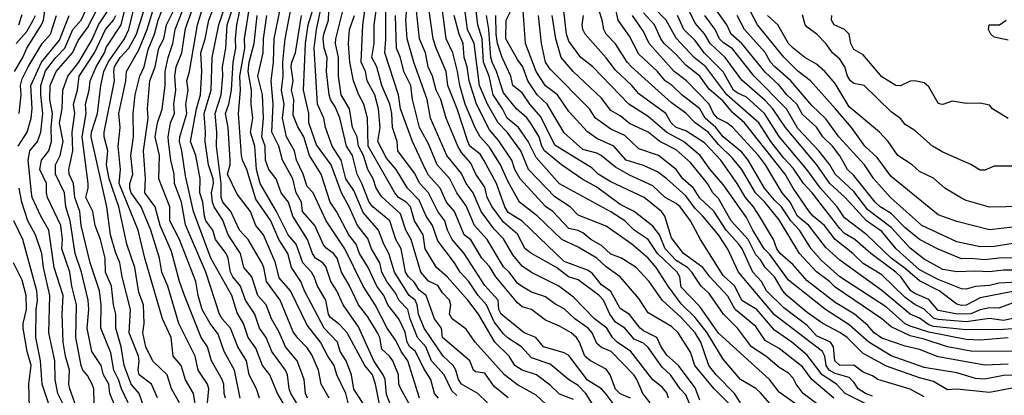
# Model space of a CAD drawing. Header units: metres. Extents: x -51132 to -49532, y -231222 to -229437.
# Tile 421 of 656: x -50464 to -50358, y -230356 to -230316. Entities that reach past the tile are written whole.
import ezdxf

# ---------------------------------------------------------------- set-up
doc = ezdxf.new("R2010")
doc.units = ezdxf.units.M
for name, color, linetype in [('CONTOUR_HALF', 8, 'Continuous'), ('CONTOUR_INDEX', 1, 'Continuous'), ('CONTOUR_INTER', 3, 'Continuous')]:
    doc.layers.add(name, color=color, linetype=linetype)

msp = doc.modelspace()

# ---------------------------------------------------------------- linework, layer by layer
at = {"layer": 'CONTOUR_HALF'}
for points, elevation in [([(-50358.08, -230350.28), (-50361.08, -230350.54), (-50362.58, -230350.48), (-50366.58, -230349.67), (-50368.58, -230349.04), (-50369.08, -230348.78), (-50371.08, -230347), (-50376.08, -230343.76), (-50378.08, -230341.98), (-50379.16, -230340.76), (-50380.4, -230338.76), (-50381.32, -230337.76), (-50382.32, -230336.26), (-50383.08, -230335.56), (-50384.14, -230334.26), (-50385.91, -230331.26), (-50386.58, -230330.41), (-50388.58, -230328.77), (-50389.35, -230327.76), (-50390.51, -230326.76), (-50391.08, -230325.76), (-50393, -230324.26), (-50394.02, -230323.26), (-50394.78, -230322.76), (-50395.58, -230321.76), (-50397.58, -230319.9), (-50398.58, -230318), (-50399.79, -230316.26), (-50400.58, -230312.71)], 64.5), ([(-50450.58, -230357.56), (-50451.05, -230356.26), (-50451.89, -230355.26), (-50452.67, -230353.26), (-50452.99, -230351.26), (-50453.55, -230349.26), (-50453.56, -230347.76), (-50453.81, -230346.76), (-50454.01, -230344.76), (-50454.64, -230343.26), (-50454.69, -230341.76), (-50455.19, -230339.76), (-50455.74, -230338.26), (-50456, -230336.76), (-50456.74, -230335.26), (-50456.49, -230334.26), (-50456.49, -230333.76), (-50457.15, -230328.76), (-50456.72, -230326.26), (-50456.79, -230325.26), (-50456.4, -230323.76), (-50456.28, -230322.76), (-50455.66, -230321.26), (-50454.75, -230319.76), (-50454.58, -230319.19), (-50452.99, -230316.76), (-50452.11, -230313.26)], 42.5), ([(-50394.43, -230356.76), (-50394.58, -230356.19), (-50395.08, -230355.59), (-50396.08, -230354.8), (-50398.44, -230351.76), (-50399.91, -230350.76), (-50400.41, -230350.26), (-50401, -230349.26), (-50402.33, -230348.26), (-50404.58, -230345.95), (-50406.14, -230344.76), (-50409.08, -230343.29), (-50410.08, -230342.62), (-50411.08, -230341.41), (-50412.08, -230339.68), (-50413.08, -230338.67), (-50414.47, -230336.76), (-50415.31, -230334.76), (-50416.08, -230333.76), (-50416.58, -230332.68), (-50418.13, -230330.76), (-50419.87, -230326.76), (-50420.22, -230324.76), (-50421.65, -230320.76), (-50422.36, -230318.26), (-50422.51, -230316.26), (-50422.31, -230313.76)], 56.5), ([(-50372.58, -230356.55), (-50373.34, -230356.26), (-50374.11, -230355.76), (-50374.58, -230355.03), (-50375.08, -230354.54), (-50376.58, -230354.11), (-50377.23, -230353.76), (-50377.55, -230353.26), (-50377.71, -230352.26), (-50377.94, -230351.76), (-50383.08, -230347.83), (-50386.92, -230343.26), (-50388.08, -230340.8), (-50389.08, -230339.26), (-50390.75, -230337.26), (-50391.58, -230336.45), (-50392.58, -230335.1), (-50394.58, -230333.25), (-50395.58, -230332.51), (-50397.08, -230331.84), (-50398.93, -230331.26), (-50400.28, -230329.76), (-50402.08, -230328.93), (-50403.08, -230328.25), (-50405.08, -230326.07), (-50406.3, -230324.26), (-50407.58, -230323.29), (-50408.56, -230321.76), (-50409.7, -230318.76), (-50410.07, -230313.76)], 61.5), ([(-50435.36, -230357.76), (-50436.25, -230356.26), (-50437.08, -230354.26), (-50437.84, -230353.26), (-50438.58, -230351.39), (-50439.39, -230350.26), (-50439.9, -230348.76), (-50440.58, -230347.61), (-50441.14, -230345.76), (-50443.38, -230341.76), (-50445.24, -230336.76), (-50446.08, -230332.95), (-50446.47, -230330.26), (-50446.73, -230329.26), (-50446.69, -230328.76), (-50445.96, -230326.26), (-50446.05, -230325.26), (-50445.79, -230323.76), (-50445.94, -230322.76), (-50445.65, -230321.76), (-50444.82, -230316.76), (-50444.19, -230314.76)], 46.5), ([(-50428.68, -230357.26), (-50428.95, -230356.26), (-50429.89, -230354.26), (-50430.17, -230353.26), (-50430.87, -230352.26), (-50431.65, -230350.76), (-50433.08, -230348.92), (-50434.86, -230345.26), (-50436.08, -230343.87), (-50436.45, -230342.26), (-50437.75, -230339.26), (-50438.56, -230338.26), (-50439.14, -230336.76), (-50440.58, -230334.9), (-50441.61, -230332.76), (-50441.32, -230331.76), (-50441.31, -230331.26), (-50441.54, -230327.76), (-50441.8, -230326.26), (-50441.45, -230325.26), (-50441.18, -230323.76), (-50440.99, -230320.76), (-50440.71, -230319.26), (-50440.76, -230318.26), (-50440.59, -230316.76), (-50440.07, -230314.26)], 48.5), ([(-50413.79, -230357.26), (-50414.81, -230356.26), (-50416.58, -230355.25), (-50416.89, -230354.76), (-50417.17, -230353.76), (-50417.47, -230353.26), (-50418.54, -230352.26), (-50420.57, -230349.26), (-50421.17, -230347.76), (-50421.31, -230346.76), (-50421.51, -230346.26), (-50422.16, -230345.76), (-50423.73, -230343.26), (-50424.33, -230341.26), (-50424.89, -230340.26), (-50425.43, -230338.76), (-50427.08, -230336.88), (-50428.08, -230334.52), (-50428.95, -230333.26), (-50429.43, -230331.26), (-50430.39, -230329.76), (-50431.13, -230327.76), (-50431.28, -230326.76), (-50431.97, -230325.26), (-50432.32, -230319.26), (-50432.06, -230317.26), (-50431.53, -230314.76)], 52.5), ([(-50407.58, -230357.37), (-50408.58, -230356.43), (-50410.58, -230355.32), (-50411.96, -230354.26), (-50415.09, -230350.76), (-50416.08, -230349.38), (-50417.56, -230348.26), (-50417.83, -230347.76), (-50417.72, -230346.76), (-50417.83, -230346.26), (-50418.58, -230345.46), (-50419.08, -230344.7), (-50420.08, -230344.23), (-50420.92, -230343.26), (-50421.96, -230339.76), (-50422.53, -230338.76), (-50423.08, -230337.03), (-50425.08, -230335.2), (-50425.68, -230334.26), (-50426.01, -230333.26), (-50426.58, -230332.25), (-50427.06, -230330.76), (-50427.57, -230329.76), (-50427.71, -230328.76), (-50428.24, -230327.76), (-50428.54, -230325.76), (-50429.45, -230324.26), (-50429.74, -230322.26), (-50429.73, -230320.26), (-50430.04, -230318.76), (-50430, -230318.26), (-50429.01, -230314.26)], 53.5), ([(-50464.21, -230318.76), (-50463.08, -230317.48), (-50462.38, -230316.26), (-50462.13, -230315.76)], 38.5), ([(-50463.87, -230326.26), (-50463.67, -230324.26), (-50463.75, -230323.26), (-50463.58, -230322.55), (-50462.94, -230321.26), (-50461.43, -230318.76), (-50460.55, -230317.76), (-50459.9, -230315.76)], 39.5), ([(-50457.57, -230358.26), (-50458.46, -230355.76), (-50458.57, -230355.26), (-50458.51, -230353.76), (-50458.94, -230352.26), (-50459.17, -230350.76), (-50459.29, -230347.76), (-50459.17, -230345.76), (-50460.14, -230342.76), (-50460.72, -230338.76), (-50461.58, -230337.25), (-50462.48, -230335.26), (-50462.58, -230334.78), (-50462.94, -230331.26), (-50462.73, -230330.26), (-50461.91, -230329.26), (-50461.58, -230328.26), (-50461.35, -230326.26), (-50461.58, -230324.26), (-50461.56, -230323.26), (-50461.08, -230321.7), (-50459.98, -230320.26), (-50459, -230319.26), (-50458.14, -230317.26), (-50457.25, -230316.26), (-50456.78, -230315.26)], 40.5), ([(-50453.58, -230357.73), (-50454.19, -230356.26), (-50454.3, -230355.26), (-50454.85, -230354.26), (-50455.11, -230353.26), (-50456.11, -230351.76), (-50456.61, -230349.26), (-50456.42, -230347.26), (-50456.51, -230346.26), (-50457.21, -230343.26), (-50457.9, -230341.26), (-50458.43, -230337.76), (-50458.91, -230336.26), (-50459.04, -230334.76), (-50460, -230332.76), (-50459.99, -230331.76), (-50459.49, -230330.76), (-50459.19, -230329.26), (-50459.58, -230327.26), (-50459.28, -230325.76), (-50459.22, -230323.76), (-50458.68, -230322.26), (-50457.5, -230320.76), (-50456.08, -230318.34), (-50455.39, -230316.76), (-50454.41, -230315.26)], 41.5), ([(-50446.74, -230357.26), (-50447.59, -230355.76), (-50448.04, -230354.26), (-50449.58, -230352.8), (-50450.34, -230351.26), (-50450.64, -230349.76), (-50450.53, -230348.76), (-50450.57, -230346.76), (-50451.08, -230345.44), (-50451.52, -230342.76), (-50452.38, -230340.26), (-50453.22, -230336.26), (-50454.25, -230333.26), (-50454.54, -230331.76), (-50454.41, -230330.26), (-50454.81, -230328.76), (-50454.79, -230328.26), (-50453.69, -230322.76), (-50453.77, -230321.76), (-50453.69, -230321.26), (-50453.08, -230320.27), (-50452.14, -230319.26), (-50451.35, -230317.76), (-50450.56, -230315.26)], 43.5), ([(-50443.72, -230357.26), (-50443.59, -230355.76), (-50443.74, -230355.26), (-50444.72, -230353.76), (-50445.06, -230352.26), (-50446.81, -230348.76), (-50447.98, -230344.76), (-50448.63, -230343.26), (-50448.88, -230341.76), (-50449.8, -230338.76), (-50450.82, -230336.26), (-50451.9, -230334.76), (-50452.06, -230334.26), (-50452.03, -230333.76), (-50451.71, -230332.76), (-50451.94, -230330.76), (-50451.64, -230328.76), (-50451.69, -230326.26), (-50451.46, -230324.26), (-50450.97, -230322.26), (-50450.53, -230321.26), (-50450.08, -230319.42), (-50449.41, -230317.76), (-50449.02, -230316.26), (-50448.61, -230315.26)], 44.5), ([(-50440.24, -230356.76), (-50440.85, -230353.76), (-50441.94, -230351.76), (-50442.58, -230349.9), (-50443.46, -230348.76), (-50444.32, -230347.26), (-50444.75, -230345.76), (-50444.99, -230344.26), (-50446.73, -230339.76), (-50447.75, -230337.76), (-50447.78, -230336.26), (-50448.93, -230333.26), (-50448.88, -230330.76), (-50449.33, -230328.76), (-50449.08, -230327.26), (-50448.58, -230325.8), (-50448.26, -230323.26), (-50448.28, -230321.76), (-50447.96, -230320.26), (-50447.45, -230318.76), (-50447.18, -230317.26), (-50446.42, -230315.26)], 45.5), ([(-50433.05, -230356.76), (-50433.27, -230356.26), (-50433.4, -230354.76), (-50434.15, -230352.76), (-50435.4, -230351.26), (-50436.08, -230349.69), (-50436.89, -230348.26), (-50437.47, -230346.76), (-50438.36, -230345.76), (-50439.01, -230343.76), (-50439.85, -230342.76), (-50440.2, -230341.26), (-50441.51, -230339.26), (-50442.08, -230337.7), (-50443.01, -230336.26), (-50443.2, -230335.76), (-50443.32, -230334.76), (-50443.11, -230333.76), (-50443.13, -230333.26), (-50443.63, -230331.76), (-50444, -230329.26), (-50443.94, -230328.26), (-50444.09, -230326.26), (-50443.36, -230323.76), (-50443.23, -230320.26), (-50442.53, -230316.76), (-50442.02, -230315.26)], 47.5), ([(-50425.26, -230357.76), (-50425.77, -230355.26), (-50426.1, -230354.26), (-50426.92, -230353.26), (-50428.78, -230349.76), (-50429.58, -230348.9), (-50430.58, -230348.1), (-50430.79, -230347.76), (-50431.09, -230346.26), (-50431.96, -230344.76), (-50432.33, -230343.76), (-50432.61, -230343.26), (-50433.54, -230342.26), (-50434.26, -230340.26), (-50435.09, -230339.26), (-50436.34, -230336.76), (-50438.11, -230333.76), (-50438.5, -230332.26), (-50438.69, -230329.76), (-50439.12, -230328.26), (-50438.87, -230326.76), (-50439.06, -230325.26), (-50439.04, -230323.76), (-50439.39, -230321.76), (-50439.28, -230320.76), (-50438.76, -230318.76), (-50438.42, -230315.76)], 49.5), ([(-50421.94, -230357.76), (-50423.07, -230355.76), (-50423.26, -230355.26), (-50423.29, -230354.26), (-50423.92, -230352.76), (-50424.25, -230352.26), (-50425.08, -230351.52), (-50425.31, -230350.26), (-50425.54, -230349.76), (-50426.58, -230348.04), (-50427.59, -230346.76), (-50428.58, -230344.66), (-50429.4, -230343.26), (-50429.85, -230341.76), (-50430.25, -230341.26), (-50431.08, -230340.67), (-50431.38, -230340.26), (-50432.24, -230338.26), (-50433.59, -230336.76), (-50433.67, -230335.76), (-50434.26, -230334.76), (-50434.61, -230333.26), (-50435.71, -230331.26), (-50436.12, -230329.76), (-50436.87, -230328.26), (-50436.7, -230325.26), (-50436.92, -230322.76), (-50436.68, -230320.76), (-50436.6, -230318.26), (-50436.01, -230315.26)], 50.5), ([(-50419.01, -230356.76), (-50419.45, -230356.26), (-50419.84, -230354.76), (-50420.58, -230353.58), (-50421.49, -230351.76), (-50422.09, -230351.26), (-50422.39, -230350.76), (-50422.58, -230349.69), (-50423.27, -230348.26), (-50424.44, -230346.76), (-50424.88, -230345.76), (-50425.61, -230344.76), (-50426.54, -230342.76), (-50427.47, -230341.26), (-50427.85, -230340.26), (-50428.63, -230339.26), (-50429.94, -230336.76), (-50430.6, -230335.76), (-50431.57, -230332.76), (-50432.83, -230330.76), (-50433.44, -230328.76), (-50434.08, -230327.68), (-50434.58, -230326.46), (-50434.49, -230324.76), (-50434.76, -230323.76), (-50434.58, -230322.76), (-50434.77, -230321.26), (-50434.72, -230320.76), (-50434.32, -230319.76), (-50433.69, -230315.76)], 51.5), ([(-50402.58, -230357.33), (-50403.25, -230356.26), (-50404.08, -230355.39), (-50405.12, -230354.76), (-50407.08, -230353.11), (-50409.08, -230352.43), (-50410.14, -230351.26), (-50411.58, -230350.33), (-50412.08, -230349.87), (-50413.08, -230348.58), (-50413.89, -230346.76), (-50414.77, -230345.76), (-50415.79, -230344.26), (-50416.72, -230343.26), (-50417.3, -230342.26), (-50419.08, -230339.9), (-50419.68, -230338.26), (-50420.34, -230337.26), (-50421.08, -230335.55), (-50422.33, -230334.26), (-50423.55, -230332.26), (-50424.58, -230331.07), (-50425.52, -230329.26), (-50425.25, -230327.76), (-50425.43, -230325.76), (-50425.82, -230324.26), (-50426.65, -230322.76), (-50426.85, -230321.76), (-50427.28, -230320.76), (-50427.12, -230316.76), (-50426.92, -230315.26)], 54.5), ([(-50398.5, -230356.76), (-50399.58, -230356.3), (-50400.08, -230355.77), (-50400.67, -230354.26), (-50401.08, -230353.65), (-50402.78, -230352.76), (-50403.37, -230352.26), (-50403.94, -230350.76), (-50404.27, -230350.26), (-50404.83, -230349.76), (-50406.08, -230349.03), (-50407.58, -230348.4), (-50409.07, -230347.26), (-50410.08, -230346.97), (-50410.58, -230346.55), (-50412.89, -230343.76), (-50413.58, -230342.64), (-50414.39, -230341.76), (-50415.58, -230339.8), (-50416.28, -230339.26), (-50417.33, -230336.76), (-50418.18, -230335.76), (-50418.84, -230334.26), (-50420.08, -230332.89), (-50420.41, -230332.26), (-50421.8, -230329.26), (-50423.08, -230325.77), (-50423.31, -230324.26), (-50424.77, -230319.76), (-50424.65, -230318.26), (-50424.67, -230315.26)], 55.5), ([(-50391.08, -230356.98), (-50391.58, -230355.66), (-50393.33, -230353.26), (-50394.58, -230352.14), (-50395.2, -230351.26), (-50395.67, -230350.26), (-50397.08, -230349.55), (-50397.44, -230349.26), (-50398.58, -230347.79), (-50399.58, -230347.16), (-50400.58, -230345.33), (-50401.58, -230344.63), (-50402.58, -230343.38), (-50403.08, -230343.04), (-50405.58, -230342.12), (-50410.08, -230337.8), (-50411.58, -230336.88), (-50411.91, -230336.26), (-50412.82, -230333.76), (-50414.17, -230331.26), (-50414.58, -230330.64), (-50415.68, -230329.76), (-50415.9, -230329.26), (-50417.03, -230325.76), (-50418.01, -230323.26), (-50418.22, -230321.76), (-50419.29, -230319.26), (-50419.58, -230318.26), (-50420.03, -230315.26)], 57.5), ([(-50386.71, -230357.26), (-50387.34, -230356.26), (-50389.32, -230354.26), (-50390.11, -230353.26), (-50390.96, -230350.76), (-50391.58, -230349.76), (-50393.08, -230348.11), (-50395.11, -230346.26), (-50396.49, -230344.26), (-50397.86, -230342.76), (-50399.43, -230341.76), (-50400.58, -230341.33), (-50401.58, -230340.4), (-50402.72, -230339.76), (-50403.58, -230339.05), (-50404.08, -230338.81), (-50405.08, -230338.59), (-50406.81, -230336.76), (-50407.58, -230336.22), (-50410.28, -230333.26), (-50410.84, -230332.26), (-50411.18, -230331.26), (-50412.58, -230329.21), (-50413.58, -230328.02), (-50414.95, -230325.26), (-50415.73, -230322.76), (-50415.94, -230321.26), (-50416.28, -230320.26), (-50416.4, -230318.76), (-50416.83, -230317.76), (-50417.36, -230315.76)], 58.5), ([(-50380.58, -230357.54), (-50382.58, -230356.12), (-50383.62, -230354.76), (-50389.08, -230349.8), (-50391.08, -230346.93), (-50393.08, -230344.85), (-50393.21, -230343.76), (-50393.5, -230343.26), (-50395.58, -230341.26), (-50396.61, -230339.76), (-50398.08, -230338.75), (-50399.08, -230337.77), (-50400.58, -230336.8), (-50406.08, -230333.8), (-50408.58, -230330.97), (-50409.42, -230329.26), (-50410.48, -230327.76), (-50411.69, -230326.76), (-50412.17, -230325.76), (-50413.18, -230324.26), (-50413.61, -230322.26), (-50414.22, -230320.76), (-50414.35, -230318.26), (-50414.8, -230316.76), (-50414.99, -230315.26)], 59.5), ([(-50376.73, -230356.76), (-50379.09, -230354.76), (-50380.08, -230353.38), (-50382.58, -230351.42), (-50384.08, -230350.56), (-50385.08, -230349.09), (-50387.3, -230347.26), (-50388.08, -230345.84), (-50390.01, -230343.76), (-50390.75, -230342.76), (-50392.8, -230341.26), (-50394.08, -230339.6), (-50394.82, -230337.26), (-50395.17, -230336.76), (-50397.03, -230335.26), (-50400.58, -230333.59), (-50401.94, -230332.76), (-50402.58, -230332.12), (-50406.58, -230329.65), (-50408.08, -230326.63), (-50409.27, -230325.26), (-50410.08, -230324.05), (-50411.08, -230323.26), (-50411.3, -230322.26), (-50412.2, -230320.26), (-50412.7, -230318.76), (-50412.84, -230317.76), (-50412.88, -230315.76)], 60.5), ([(-50357.08, -230355.59), (-50360.08, -230356.15), (-50363.58, -230355.8), (-50364.58, -230355.85), (-50366.08, -230354.96), (-50367.58, -230354.58), (-50371.08, -230353.33), (-50373.58, -230351.95), (-50375.29, -230350.26), (-50376.08, -230349.71), (-50377.91, -230348.76), (-50379.58, -230347.58), (-50381.76, -230345.76), (-50382.19, -230345.26), (-50383.08, -230343.77), (-50384.07, -230342.76), (-50384.58, -230341.93), (-50385.08, -230341.41), (-50385.91, -230339.76), (-50387.73, -230337.76), (-50389.08, -230335.38), (-50389.68, -230334.76), (-50390.25, -230333.76), (-50392.08, -230331.52), (-50393.58, -230330.16), (-50395.33, -230329.26), (-50396.58, -230328.26), (-50398.58, -230327.34), (-50399.58, -230326.53), (-50400.58, -230325.95), (-50401.58, -230324.63), (-50404.6, -230321.76), (-50405.89, -230320.26), (-50406.47, -230318.26), (-50406.87, -230315.76)], 62.5), ([(-50358.08, -230353.1), (-50360.58, -230353.23), (-50365.58, -230352.32), (-50367.58, -230351.53), (-50369.08, -230351.17), (-50371.58, -230350.31), (-50372.41, -230349.76), (-50373.08, -230348.96), (-50374.51, -230347.76), (-50376.58, -230346.49), (-50379.58, -230344.17), (-50381.08, -230342.47), (-50382.48, -230341.26), (-50382.81, -230340.76), (-50383.18, -230339.76), (-50384.67, -230337.26), (-50385.32, -230336.26), (-50386.19, -230335.26), (-50387.08, -230333.76), (-50388.83, -230331.26), (-50390.58, -230329.42), (-50392.58, -230328.13), (-50393.59, -230327.76), (-50394.13, -230327.26), (-50394.7, -230326.26), (-50397.58, -230324.15), (-50398.35, -230323.26), (-50400.08, -230321.62), (-50401.08, -230320.31), (-50403.34, -230317.76), (-50403.58, -230317.26), (-50403.64, -230316.76), (-50403.51, -230315.76)], 63.5), ([(-50357.58, -230348.22), (-50358.58, -230348.45), (-50360.08, -230348.23), (-50362.58, -230348.56), (-50365.58, -230348.34), (-50366.08, -230348.2), (-50367.08, -230347.23), (-50368.08, -230346.71), (-50369.08, -230345.96), (-50371.58, -230343.56), (-50373.58, -230342.33), (-50374.68, -230341.26), (-50376.57, -230339.76), (-50377.72, -230338.26), (-50378.94, -230337.26), (-50379.37, -230336.76), (-50381.08, -230334.26), (-50381.92, -230332.76), (-50386.29, -230327.26), (-50387.58, -230326.17), (-50388.58, -230324.96), (-50390.08, -230323.66), (-50391.08, -230322.26), (-50392.58, -230321.11), (-50393.58, -230319.96), (-50394.89, -230318.76), (-50395.24, -230318.26), (-50395.92, -230316.76), (-50397.08, -230315.49)], 65.5), ([(-50357.58, -230345.34), (-50361.08, -230345.99), (-50362.58, -230346.78), (-50363.08, -230346.84), (-50363.58, -230346.68), (-50365.46, -230345.26), (-50367.58, -230344.17), (-50369.08, -230342.85), (-50370.59, -230341.76), (-50373.19, -230339.26), (-50375.58, -230337.43), (-50376.38, -230336.26), (-50378.14, -230334.26), (-50379.63, -230332.26), (-50382.58, -230328.73), (-50384.14, -230326.26), (-50386.08, -230324.53), (-50387.08, -230324.07), (-50387.47, -230323.76), (-50388.58, -230321.81), (-50390.59, -230319.76), (-50391.58, -230318.47), (-50392.77, -230317.26), (-50393.45, -230315.76)], 66.5), ([(-50355.08, -230343.03), (-50358.58, -230343.05), (-50360.08, -230343.24), (-50361.58, -230343.14), (-50363.58, -230343.21), (-50365.08, -230342.99), (-50367.08, -230341.88), (-50368.58, -230340.68), (-50370.58, -230338.48), (-50373.08, -230336.57), (-50374.58, -230334.62), (-50376.57, -230332.76), (-50377.16, -230331.76), (-50378.32, -230330.26), (-50380.58, -230327.89), (-50381.78, -230325.76), (-50385.24, -230322.26), (-50387.58, -230319.36), (-50388.58, -230318.67), (-50388.97, -230318.26), (-50389.42, -230317.26), (-50390.54, -230315.76)], 67.5), ([(-50344.08, -230338.06), (-50359.58, -230340.52), (-50361.08, -230340.56), (-50363.58, -230340.02), (-50367.3, -230338.26), (-50370.68, -230335.26), (-50372.46, -230333.26), (-50373.46, -230331.76), (-50376.19, -230328.76), (-50377.58, -230326.85), (-50379.08, -230325.43), (-50381.34, -230322.76), (-50383.08, -230321.25), (-50383.52, -230320.76), (-50384.08, -230319.75), (-50386.3, -230317.26), (-50387.07, -230315.76)], 68.5), ([(-50356.58, -230336.22), (-50360.08, -230336.3), (-50362.58, -230335.59), (-50363.08, -230335.33), (-50364.86, -230334.26), (-50366.08, -230333.21), (-50367.58, -230332.47), (-50368.34, -230331.76), (-50369.87, -230330.76), (-50370.91, -230329.26), (-50371.83, -230328.26), (-50375.08, -230325.57), (-50376.58, -230323.06), (-50377.7, -230321.76), (-50378.58, -230321), (-50379.82, -230320.26), (-50381.08, -230319.29), (-50381.58, -230318.76), (-50382.71, -230316.76), (-50383.81, -230315.76)], 69.5), ([(-50358.08, -230326.81), (-50359.77, -230325.76), (-50360.08, -230325.36), (-50361.08, -230325.15), (-50362.58, -230325.19), (-50364.08, -230324.95), (-50365.08, -230325.32), (-50365.3, -230325.26), (-50365.58, -230325.15), (-50366.58, -230323.42), (-50367.08, -230323), (-50368.08, -230322.78), (-50368.58, -230322.8), (-50369.58, -230323.31), (-50370.08, -230323.27), (-50371.58, -230322.33), (-50373.58, -230319.99), (-50374.58, -230319.4), (-50374.9, -230318.76), (-50375.1, -230317.76), (-50375.58, -230317.27), (-50376.68, -230316.76), (-50376.97, -230316.26), (-50376.95, -230315.76)], 70.5), ([(-50460.42, -230358.26), (-50461.41, -230355.26), (-50461.62, -230352.76), (-50462.12, -230350.26), (-50462.06, -230347.26), (-50461.92, -230346.26), (-50462.01, -230345.26), (-50463.49, -230339.76), (-50464.44, -230337.76)], 39.5)]:
    msp.add_lwpolyline(points, dxfattribs=dict(at, elevation=elevation))
at = {"layer": 'CONTOUR_INDEX'}
for points, elevation in [([(-50463.98, -230329.76), (-50463.04, -230328.26), (-50462.59, -230326.76), (-50462.51, -230325.76), (-50462.63, -230323.26), (-50461.49, -230320.76), (-50459.58, -230318.43), (-50458.55, -230315.76)], 40), ([(-50441.82, -230356.76), (-50441.97, -230356.26), (-50442, -230355.26), (-50442.17, -230354.76), (-50443.32, -230352.76), (-50443.74, -230351.26), (-50444.43, -230350.26), (-50446.21, -230345.76), (-50446.75, -230344.26), (-50447.58, -230341.03), (-50448.79, -230338.26), (-50449.34, -230336.26), (-50450.46, -230334.76), (-50450.36, -230333.26), (-50450.57, -230330.26), (-50450.1, -230326.76), (-50450.14, -230325.76), (-50449.9, -230322.76), (-50449.34, -230321.26), (-50448.94, -230319.26), (-50448.4, -230318.26), (-50448.12, -230316.76), (-50447.39, -230315.26)], 45), ([(-50424.08, -230357.64), (-50424.58, -230356.34), (-50424.74, -230354.76), (-50424.93, -230354.26), (-50425.94, -230352.76), (-50427.58, -230349.12), (-50429.21, -230346.76), (-50429.9, -230345.26), (-50430.55, -230344.26), (-50431.08, -230342.65), (-50431.4, -230342.26), (-50432.18, -230341.76), (-50432.49, -230341.26), (-50433.03, -230339.76), (-50434.61, -230337.26), (-50435.08, -230335.76), (-50435.86, -230334.76), (-50436.39, -230333.26), (-50437.19, -230332.26), (-50437.54, -230331.26), (-50437.58, -230329.76), (-50437.93, -230328.76), (-50437.74, -230326.76), (-50437.87, -230324.26), (-50438.35, -230322.26), (-50437.79, -230319.76), (-50437.73, -230318.26), (-50437.4, -230315.76)], 50), ([(-50400.01, -230357.76), (-50401.08, -230356.31), (-50401.58, -230355.75), (-50403.08, -230354.84), (-50405.08, -230352.19), (-50405.58, -230351.88), (-50407.8, -230351.26), (-50408.62, -230350.26), (-50409.86, -230349.76), (-50412.31, -230347.76), (-50412.56, -230347.26), (-50412.63, -230346.26), (-50414.08, -230344.69), (-50416.29, -230341.26), (-50417.56, -230339.76), (-50418.05, -230338.76), (-50418.33, -230337.76), (-50419.11, -230336.76), (-50420.08, -230334.78), (-50421.03, -230333.76), (-50421.58, -230332.67), (-50423.38, -230330.26), (-50423.46, -230329.26), (-50423.94, -230327.76), (-50424.02, -230326.26), (-50424.23, -230325.26), (-50425.1, -230323.26), (-50425.63, -230321.26), (-50426.14, -230320.26), (-50425.89, -230318.76), (-50425.9, -230316.76), (-50425.71, -230315.26)], 55), ([(-50378.58, -230357.33), (-50380, -230356.26), (-50380.77, -230355.26), (-50381.08, -230354.61), (-50381.58, -230354.06), (-50382.58, -230353.47), (-50384.02, -230352.26), (-50385.53, -230351.26), (-50387.04, -230349.26), (-50388.54, -230347.76), (-50390.08, -230345.55), (-50390.92, -230344.76), (-50391.92, -230343.26), (-50392.38, -230342.76), (-50393.58, -230342.01), (-50394.79, -230340.76), (-50395.39, -230339.26), (-50396.08, -230338.35), (-50398.08, -230336.76), (-50399.58, -230336.02), (-50402.08, -230334.17), (-50403.58, -230333.33), (-50405.87, -230331.76), (-50407.69, -230330.26), (-50407.97, -230329.76), (-50408.26, -230328.76), (-50409.19, -230327.26), (-50409.58, -230326.75), (-50410.68, -230325.76), (-50412.08, -230324.06), (-50412.82, -230321.76), (-50413.28, -230320.76), (-50413.41, -230320.26), (-50413.63, -230317.26), (-50413.89, -230315.76)], 60), ([(-50354.58, -230349.11), (-50358.58, -230349.41), (-50362.58, -230349.43), (-50366.08, -230349.06), (-50366.58, -230348.89), (-50367.58, -230348.2), (-50368.58, -230347.74), (-50371.58, -230345.22), (-50376.08, -230341.97), (-50377.58, -230340.63), (-50379.39, -230338.26), (-50380.62, -230337.26), (-50381.39, -230335.76), (-50382.25, -230334.76), (-50384.05, -230331.76), (-50384.8, -230330.76), (-50387.58, -230327.72), (-50388.16, -230327.26), (-50389.18, -230326.76), (-50389.62, -230326.26), (-50390.05, -230325.26), (-50392.49, -230322.76), (-50393.8, -230321.76), (-50396.48, -230318.76), (-50397.08, -230317.5), (-50398.26, -230315.76)], 65), ([(-50357.58, -230331.9), (-50359.58, -230331.91), (-50360.58, -230332.33), (-50361.08, -230332.32), (-50362.08, -230331.73), (-50365.08, -230330.4), (-50366.16, -230329.76), (-50368.08, -230328.09), (-50369.08, -230327.45), (-50369.58, -230326.82), (-50370.58, -230326.09), (-50373.48, -230323.26), (-50374.58, -230323.05), (-50374.94, -230322.76), (-50375.25, -230322.26), (-50375.55, -230321.26), (-50376.08, -230320.44), (-50376.87, -230319.76), (-50377.59, -230318.76), (-50378.54, -230317.76), (-50379.58, -230317.01), (-50379.78, -230316.76), (-50380.08, -230315.72)], 70), ([(-50459, -230357.76), (-50459.75, -230356.26), (-50460.05, -230354.76), (-50460.08, -230352.76), (-50460.73, -230349.76), (-50460.62, -230345.76), (-50461.28, -230342.76), (-50461.47, -230341.26), (-50462.15, -230339.26), (-50462.95, -230337.76), (-50463.59, -230335.76), (-50463.87, -230334.26)], 40)]:
    msp.add_lwpolyline(points, dxfattribs=dict(at, elevation=elevation))
at = {"layer": 'CONTOUR_INTER'}
for points, elevation in [([(-50449.08, -230356.71), (-50449.72, -230355.26), (-50451.04, -230354.26), (-50451.17, -230353.76), (-50451.04, -230352.76), (-50451.11, -230352.26), (-50452.12, -230349.76), (-50451.99, -230347.26), (-50452.86, -230343.76), (-50453.12, -230342.26), (-50453.58, -230341.13), (-50454.1, -230339.26), (-50454.5, -230336.26), (-50456.18, -230328.76), (-50456.14, -230328.26), (-50455.49, -230326.26), (-50455.15, -230323.26), (-50454.84, -230321.76), (-50454.35, -230320.76), (-50452.61, -230318.26), (-50452.16, -230317.26), (-50450.82, -230311.76)], 43), ([(-50427.08, -230357.33), (-50428.08, -230355.78), (-50428.33, -230354.26), (-50428.91, -230352.76), (-50429.54, -230351.76), (-50429.83, -230350.76), (-50431.25, -230349.26), (-50433.35, -230345.26), (-50433.76, -230344.26), (-50434.74, -230342.76), (-50435.14, -230341.26), (-50436.1, -230339.76), (-50436.95, -230337.76), (-50438.58, -230335.44), (-50439.52, -230332.26), (-50440, -230331.26), (-50440.09, -230330.76), (-50440.41, -230326.26), (-50440.19, -230323.76), (-50440.28, -230322.26), (-50439.75, -230319.26), (-50439.77, -230318.26), (-50439.06, -230313.76)], 49), ([(-50421.06, -230356.76), (-50422.29, -230352.76), (-50423.01, -230351.76), (-50423.58, -230350.57), (-50424.5, -230349.26), (-50425.81, -230346.76), (-50427.09, -230344.76), (-50429.03, -230340.76), (-50431.04, -230337.76), (-50432.44, -230334.76), (-50433.08, -230334.07), (-50433.52, -230332.76), (-50434.23, -230331.26), (-50434.43, -230330.26), (-50435.3, -230328.76), (-50435.7, -230326.76), (-50435.55, -230325.26), (-50435.82, -230323.76), (-50435.63, -230322.26), (-50435.68, -230320.76), (-50435.42, -230318.26), (-50434.46, -230313.26)], 51), ([(-50387.55, -230357.76), (-50389.54, -230355.76), (-50391.61, -230353.26), (-50392.08, -230351.84), (-50393.39, -230349.76), (-50394.08, -230349.07), (-50396.58, -230347.62), (-50397.58, -230346.07), (-50399.58, -230343.75), (-50401.08, -230342.69), (-50402.09, -230341.76), (-50404.08, -230340.58), (-50405.83, -230339.76), (-50408.44, -230337.26), (-50410.37, -230335.76), (-50411.58, -230333.58), (-50412.4, -230331.76), (-50413.58, -230329.88), (-50414.58, -230328.78), (-50415.08, -230327.88), (-50416.18, -230325.26), (-50416.75, -230323.26), (-50416.98, -230321.76), (-50417.49, -230319.76), (-50418.21, -230318.26), (-50418.85, -230313.26)], 58), ([(-50382.08, -230359.02), (-50384.58, -230356.17), (-50385.08, -230355.73), (-50386.72, -230354.76), (-50388.58, -230352.58), (-50390.29, -230349.76), (-50391.58, -230348.13), (-50393.08, -230346.64), (-50394.47, -230344.76), (-50395.73, -230342.76), (-50396.58, -230341.77), (-50398.34, -230340.26), (-50401.08, -230338.32), (-50404.08, -230337.15), (-50404.92, -230336.26), (-50406.58, -230335.21), (-50409.39, -230332.26), (-50410.23, -230330.26), (-50411.69, -230328.26), (-50412.65, -230327.26), (-50413.79, -230325.26), (-50414.64, -230323.26), (-50415.21, -230318.76), (-50415.93, -230317.26), (-50416.44, -230313.26)], 59), ([(-50464.39, -230321.76), (-50463.49, -230320.26), (-50463.07, -230319.26), (-50461.5, -230316.76), (-50461.28, -230316.26), (-50461.08, -230314.79)], 39), ([(-50455.88, -230357.26), (-50455.9, -230355.76), (-50456.06, -230355.26), (-50456.58, -230354.34), (-50457.09, -230353.76), (-50457.27, -230353.26), (-50457.83, -230350.26), (-50457.74, -230346.76), (-50458.27, -230344.76), (-50458.47, -230343.26), (-50459.33, -230340.76), (-50459.24, -230339.76), (-50459.44, -230338.26), (-50460.86, -230335.26), (-50460.98, -230334.76), (-50460.97, -230333.76), (-50461.67, -230332.26), (-50461.5, -230331.26), (-50460.73, -230330.26), (-50460.41, -230329.26), (-50460.46, -230327.76), (-50460.33, -230326.26), (-50460.61, -230324.76), (-50460.57, -230323.26), (-50459.93, -230321.76), (-50458.19, -230319.76), (-50457.58, -230318.44), (-50456.58, -230317.08), (-50455.12, -230314.26)], 41), ([(-50357.58, -230351.77), (-50362.08, -230351.71), (-50364.58, -230351.26), (-50367.08, -230350.42), (-50368.58, -230350.09), (-50370.58, -230349.11), (-50371.6, -230348.26), (-50376.58, -230344.88), (-50377.19, -230344.26), (-50378.58, -230343.22), (-50380.39, -230341.26), (-50382.58, -230337.67), (-50384.12, -230335.76), (-50385.1, -230334.76), (-50386.58, -230332.27), (-50387.58, -230331.05), (-50389.08, -230329.6), (-50390.18, -230328.26), (-50391.56, -230327.26), (-50392.58, -230326.25), (-50394.08, -230325.14), (-50398.37, -230321.26), (-50398.84, -230320.76), (-50400.08, -230318.8), (-50401.08, -230317.76), (-50401.34, -230317.26), (-50401.5, -230316.26), (-50402.14, -230314.26)], 64), ([(-50357.08, -230346.37), (-50359.08, -230347.13), (-50360.08, -230347.07), (-50361.08, -230347.3), (-50362.08, -230347.72), (-50363.49, -230347.76), (-50365.58, -230347.36), (-50366.58, -230346.18), (-50368.08, -230345.55), (-50368.48, -230345.26), (-50369.57, -230343.76), (-50370.11, -230343.26), (-50372.77, -230341.26), (-50374.49, -230339.76), (-50375.58, -230339.11), (-50376.08, -230338.58), (-50379.06, -230334.76), (-50379.98, -230333.76), (-50381.08, -230332.11), (-50382.08, -230331.05), (-50383.47, -230329.26), (-50384.76, -230327.26), (-50388.18, -230324.26), (-50390.44, -230321.26), (-50391.67, -230320.26), (-50393.58, -230318.21), (-50394.68, -230316.26), (-50396.13, -230314.76)], 66), ([(-50463.91, -230316.76), (-50463.58, -230315.67)], 38), ([(-50452.24, -230357.26), (-50452.94, -230355.76), (-50453.25, -230354.76), (-50453.77, -230353.76), (-50454.08, -230351.88), (-50455.15, -230349.26), (-50455.12, -230346.76), (-50455.29, -230345.26), (-50456.28, -230342.26), (-50457.26, -230338.26), (-50457.39, -230336.76), (-50457.94, -230335.26), (-50458.06, -230333.76), (-50458.52, -230332.76), (-50458.58, -230332.26), (-50458.13, -230330.26), (-50458.23, -230328.26), (-50457.94, -230326.26), (-50458.07, -230325.26), (-50457.66, -230323.76), (-50457.48, -230322.26), (-50455.82, -230319.76), (-50454.65, -230317.26), (-50453.8, -230316.26), (-50453.54, -230315.76)], 42), ([(-50444.93, -230358.26), (-50445.24, -230356.26), (-50446.08, -230354.77), (-50446.57, -230353.26), (-50447.41, -230352.26), (-50447.63, -230350.26), (-50448.55, -230348.26), (-50450.46, -230341.76), (-50451.16, -230338.76), (-50453.18, -230333.76), (-50453.05, -230332.26), (-50453.29, -230329.76), (-50453.09, -230327.76), (-50453.21, -230326.26), (-50452.47, -230322.76), (-50452.42, -230321.76), (-50451.08, -230319.45), (-50450.18, -230317.26), (-50449.57, -230315.26)], 44), ([(-50438.19, -230356.76), (-50438.48, -230355.76), (-50439.27, -230354.26), (-50439.55, -230352.76), (-50440.51, -230351.26), (-50441.29, -230349.26), (-50442.17, -230348.26), (-50442.46, -230347.76), (-50443.91, -230343.26), (-50446.08, -230338.18), (-50446.51, -230335.76), (-50447.27, -230333.76), (-50447.3, -230332.76), (-50447.65, -230331.26), (-50447.91, -230329.26), (-50447.94, -230328.76), (-50447.7, -230327.26), (-50447.27, -230326.26), (-50447.34, -230325.26), (-50447.12, -230323.76), (-50447.22, -230322.26), (-50447.09, -230321.26), (-50446.5, -230319.76), (-50446.08, -230317.16), (-50445.4, -230315.26)], 46), ([(-50432.08, -230360.76), (-50434.84, -230356.26), (-50435.01, -230355.76), (-50435.18, -230354.26), (-50435.39, -230353.76), (-50436.85, -230351.76), (-50437.47, -230350.26), (-50438.18, -230349.26), (-50438.66, -230347.76), (-50439.66, -230346.26), (-50440.2, -230344.76), (-50441.02, -230343.76), (-50441.26, -230343.26), (-50441.53, -230341.76), (-50441.75, -230341.26), (-50442.88, -230339.76), (-50443.16, -230338.76), (-50443.9, -230337.76), (-50444.07, -230337.26), (-50444.23, -230335.76), (-50444.56, -230334.76), (-50444.54, -230333.26), (-50444.97, -230330.76), (-50445.56, -230329.26), (-50444.91, -230325.76), (-50444.49, -230324.26), (-50444.34, -230321.76), (-50444.46, -230319.76), (-50443.99, -230318.26), (-50443.58, -230316.26), (-50443.19, -230315.26)], 47), ([(-50430.72, -230356.76), (-50431.59, -230355.26), (-50431.85, -230353.76), (-50432.58, -230352.11), (-50433.08, -230351.36), (-50434.08, -230350.34), (-50434.58, -230349.63), (-50435.97, -230346.26), (-50437.44, -230344.26), (-50437.71, -230342.76), (-50437.93, -230342.26), (-50439.4, -230339.76), (-50440.3, -230338.76), (-50441.25, -230336.76), (-50442.11, -230335.76), (-50442.29, -230335.26), (-50442.28, -230333.76), (-50442.78, -230329.76), (-50442.75, -230328.26), (-50442.91, -230326.26), (-50442.28, -230324.26), (-50442.08, -230322.26), (-50442.15, -230321.26), (-50441.78, -230319.26), (-50441.63, -230316.76), (-50441.14, -230315.26)], 48), ([(-50417.08, -230356.45), (-50417.58, -230355.95), (-50418.43, -230354.26), (-50419.76, -230352.76), (-50420.39, -230351.26), (-50421.27, -230350.26), (-50422.07, -230348.26), (-50422.31, -230347.26), (-50423.28, -230346.26), (-50423.58, -230345.54), (-50424.56, -230344.26), (-50425.07, -230343.26), (-50425.29, -230342.26), (-50426.21, -230340.76), (-50426.58, -230339.65), (-50427.68, -230338.26), (-50428.57, -230336.26), (-50429.41, -230334.76), (-50430.51, -230331.76), (-50432.08, -230329.61), (-50432.88, -230327.26), (-50432.91, -230326.26), (-50433.48, -230323.76), (-50433.27, -230318.76), (-50432.97, -230316.76), (-50432.5, -230315.26)], 52), ([(-50411.58, -230356.72), (-50413.08, -230355.5), (-50414.08, -230354.09), (-50415.08, -230353.94), (-50415.29, -230353.76), (-50415.68, -230352.76), (-50418.58, -230350.27), (-50418.71, -230349.26), (-50419.44, -230348.26), (-50420.36, -230345.76), (-50421.08, -230345.19), (-50421.58, -230344.36), (-50422.24, -230343.76), (-50422.55, -230343.26), (-50423.03, -230340.76), (-50423.6, -230339.76), (-50424.24, -230337.76), (-50426.04, -230336.26), (-50426.45, -230335.76), (-50427.21, -230333.76), (-50427.72, -230332.76), (-50428.23, -230330.76), (-50428.88, -230329.76), (-50429.58, -230326.73), (-50430.08, -230325.56), (-50430.57, -230324.76), (-50430.71, -230324.26), (-50430.99, -230321.76), (-50430.95, -230320.26), (-50431.25, -230319.26), (-50431.36, -230318.26), (-50431.3, -230317.76), (-50430.78, -230316.26), (-50430.74, -230315.26)], 53), ([(-50404.58, -230356.91), (-50406.08, -230356.31), (-50407.08, -230355.35), (-50408.53, -230354.26), (-50410.08, -230353.74), (-50410.84, -230353.26), (-50411.47, -230352.26), (-50413.01, -230350.76), (-50414.76, -230347.76), (-50415.89, -230346.26), (-50418.08, -230343.75), (-50419.24, -230342.76), (-50420.46, -230340.76), (-50420.66, -230339.26), (-50421.58, -230337.77), (-50422.02, -230336.26), (-50422.48, -230335.76), (-50423.29, -230335.26), (-50423.7, -230334.76), (-50426.55, -230329.76), (-50426.63, -230326.76), (-50427.02, -230325.26), (-50427.56, -230324.26), (-50428.12, -230322.76), (-50428.51, -230320.76), (-50428.66, -230318.76), (-50428.53, -230317.26), (-50428.01, -230315.76)], 54), ([(-50396.39, -230357.26), (-50397.17, -230356.26), (-50397.8, -230354.76), (-50398.14, -230354.26), (-50400.55, -230351.76), (-50401.58, -230351.34), (-50402.08, -230350.91), (-50402.59, -230349.76), (-50403, -230349.26), (-50404.44, -230348.26), (-50405.58, -230347.17), (-50406.58, -230346.64), (-50407.58, -230345.91), (-50409.08, -230345.39), (-50410.16, -230344.76), (-50410.58, -230344.44), (-50411.48, -230343.26), (-50412.08, -230342.69), (-50413.8, -230339.76), (-50415.16, -230338.26), (-50416.08, -230336.17), (-50417.08, -230334.75), (-50417.8, -230333.26), (-50419.18, -230331.76), (-50420.08, -230329.5), (-50421.05, -230327.76), (-50421.79, -230324.76), (-50421.99, -230323.26), (-50422.74, -230321.76), (-50423.08, -230320.32), (-50423.53, -230319.26), (-50423.63, -230315.76)], 56), ([(-50392.01, -230357.76), (-50392.58, -230356.38), (-50393.18, -230355.76), (-50394.19, -230354.26), (-50395.08, -230353.43), (-50396.58, -230351.31), (-50397.08, -230350.87), (-50398.08, -230350.43), (-50399.08, -230349.24), (-50400.08, -230348.61), (-50400.71, -230347.76), (-50401.36, -230346.26), (-50401.82, -230345.76), (-50404.08, -230344.08), (-50405.11, -230343.76), (-50406.39, -230342.76), (-50409.08, -230341.27), (-50409.74, -230340.76), (-50410.58, -230339.18), (-50412.08, -230337.92), (-50413.3, -230336.26), (-50413.8, -230335.26), (-50414.08, -230334.15), (-50415.02, -230332.76), (-50415.58, -230331.58), (-50416.58, -230330.44), (-50416.94, -230329.76), (-50418.21, -230326.76), (-50418.76, -230324.76), (-50419.27, -230323.76), (-50419.65, -230322.26), (-50420.13, -230321.26), (-50420.41, -230319.76), (-50421.06, -230318.26), (-50421.38, -230315.26)], 57), ([(-50371.58, -230358.23), (-50375.5, -230356.26), (-50376.43, -230355.26), (-50377.99, -230354.26), (-50379.58, -230352.15), (-50381.21, -230350.76), (-50383.08, -230349.47), (-50384.97, -230347.26), (-50386.58, -230346.3), (-50387.31, -230344.76), (-50388.58, -230343.61), (-50390.98, -230339.76), (-50392.05, -230337.76), (-50393.18, -230336.26), (-50393.58, -230335.89), (-50394.79, -230335.26), (-50396.08, -230334.02), (-50398.58, -230332.86), (-50400.08, -230332), (-50401.61, -230330.76), (-50402.08, -230330.52), (-50403.58, -230330.11), (-50405.58, -230328.33), (-50407.39, -230325.26), (-50408.46, -230324.26), (-50409.48, -230322.76), (-50410, -230321.26), (-50410.58, -230320.5), (-50411.83, -230318.26), (-50411.77, -230316.26), (-50411.29, -230315.26)], 61), ([(-50367.08, -230356.6), (-50368.58, -230355.77), (-50372.02, -230354.76), (-50372.58, -230354.37), (-50373.58, -230353.97), (-50374.58, -230353.22), (-50376.08, -230353.26), (-50376.62, -230352.76), (-50376.76, -230351.26), (-50377.08, -230350.76), (-50378.58, -230350.09), (-50379.58, -230348.98), (-50382.08, -230347.08), (-50383.92, -230345.26), (-50384.48, -230344.26), (-50385.4, -230343.26), (-50386.54, -230340.76), (-50386.89, -230340.26), (-50388.25, -230338.76), (-50389.58, -230336.74), (-50391.08, -230335.33), (-50391.75, -230334.26), (-50392.9, -230333.26), (-50393.59, -230332.26), (-50395.48, -230330.76), (-50397.58, -230330.04), (-50399.08, -230328.62), (-50400.58, -230327.96), (-50402.24, -230326.76), (-50402.86, -230325.76), (-50407.08, -230321.51), (-50407.57, -230320.76), (-50408.01, -230318.76), (-50408.33, -230315.76)], 62), ([(-50355.08, -230354.25), (-50358.58, -230354.31), (-50360.58, -230354.71), (-50361.58, -230354.63), (-50363.58, -230354.04), (-50367.08, -230353.47), (-50370.58, -230352.22), (-50372.97, -230350.76), (-50375.08, -230348.89), (-50377.63, -230347.26), (-50381.58, -230344.13), (-50383.58, -230341.37), (-50384.2, -230340.76), (-50385.41, -230338.76), (-50386.08, -230337.4), (-50388.58, -230333.89), (-50389.97, -230332.26), (-50391.04, -230330.76), (-50392.81, -230329.26), (-50394.58, -230328.29), (-50396.58, -230326.59), (-50398.67, -230325.26), (-50402.52, -230321.26), (-50403.8, -230320.26), (-50405.08, -230318.54), (-50405.33, -230317.76), (-50405.61, -230315.26)], 63), ([(-50357.08, -230344.32), (-50359.08, -230344.45), (-50360.08, -230344.69), (-50361.58, -230344.78), (-50362.58, -230345.08), (-50363.08, -230345.04), (-50365.58, -230344.06), (-50367.58, -230343.02), (-50370.05, -230340.76), (-50371.58, -230338.92), (-50373.25, -230337.76), (-50375.53, -230335.26), (-50377.16, -230333.76), (-50378.55, -230331.76), (-50381.91, -230327.76), (-50383.26, -230325.76), (-50384.08, -230324.87), (-50386.58, -230322.69), (-50388.36, -230320.26), (-50389.96, -230318.76), (-50390.58, -230317.75), (-50391.58, -230316.61), (-50392.22, -230315.26)], 67), ([(-50356.08, -230341.72), (-50359.08, -230341.76), (-50360.58, -230341.95), (-50362.08, -230341.79), (-50363.08, -230341.82), (-50365.58, -230340.8), (-50367.55, -230339.76), (-50369.08, -230338.51), (-50370.58, -230336.99), (-50371.77, -230336.26), (-50372.32, -230335.76), (-50374.58, -230332.92), (-50375.27, -230332.26), (-50376.08, -230330.79), (-50376.86, -230329.76), (-50377.9, -230328.76), (-50378.58, -230327.75), (-50380.08, -230326.39), (-50380.69, -230325.26), (-50381.74, -230324.26), (-50382.58, -230323.22), (-50384.08, -230321.83), (-50386.57, -230318.76), (-50387.72, -230317.76), (-50388.16, -230316.76), (-50389.26, -230315.26)], 68), ([(-50357.58, -230338.44), (-50360.08, -230338.71), (-50363.58, -230337.83), (-50365.58, -230337.12), (-50370.58, -230333.03), (-50372.08, -230330.97), (-50373.4, -230329.76), (-50374.83, -230327.76), (-50376.56, -230325.76), (-50379.22, -230322.76), (-50380.58, -230321.72), (-50382.08, -230320.24), (-50384.9, -230316.76), (-50385.67, -230315.26)], 69), ([(-50358.08, -230318.41), (-50359.58, -230318.11), (-50359.93, -230317.76), (-50360.18, -230317.26), (-50360.12, -230316.76), (-50359.01, -230316.76), (-50358.28, -230316.26)], 71), ([(-50462.79, -230357.76), (-50462.85, -230355.26), (-50462.61, -230353.26), (-50463.02, -230351.76), (-50463.45, -230349.26), (-50463.46, -230348.76), (-50463.12, -230347.26), (-50463.14, -230345.76), (-50463.58, -230344.11), (-50464.5, -230342.26)], 39)]:
    msp.add_lwpolyline(points, dxfattribs=dict(at, elevation=elevation))

doc.saveas('drawing.dxf')
